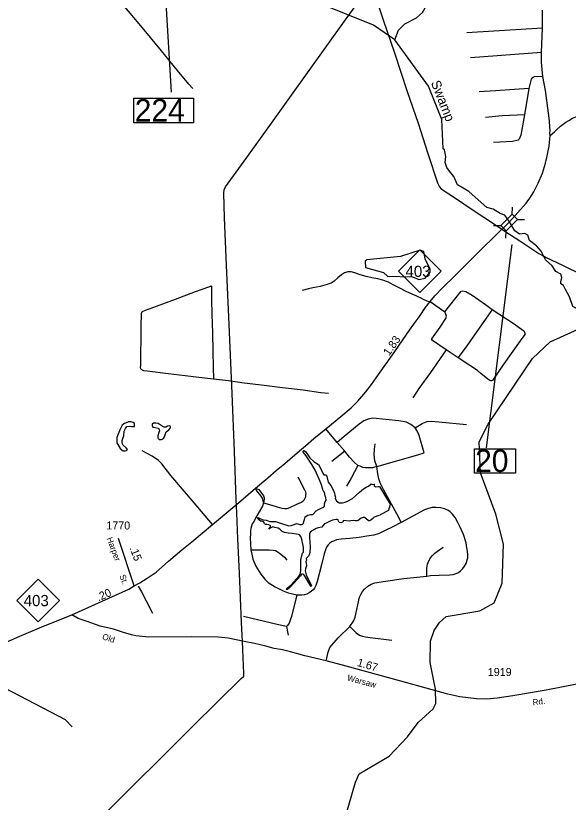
# Model space of a CAD drawing. Extents: x 2093524 to 2270757, y 289120 to 570408.
# Drawn here: x 2210144 to 2218767, y 457081 to 469356 of the extents above; entities that cross this region are included whole.
import ezdxf

# ---------------------------------------------------------------- set-up
doc = ezdxf.new("R2010")
doc.units = 0
for name, color, linetype in [('Exist Hydrographic Creek Single Shore', 7, 'Continuous'), ('Exist Hydrographic Lake Shore', 7, 'Continuous'), ('Exist Hydrographic Misc Water Feature', 7, 'Continuous'), ('Exist Hydrographic Pond Over 1500 Sq Ft', 7, 'Continuous'), ('Exist Hydrographic Pond Under 1500 Sq Ft', 7, 'Continuous'), ('Exist Hydrographic Swamp Label', 7, 'Continuous'), ('Exist Road Non-System Type 51', 7, 'Continuous'), ('Exist Road Primary NC Attributed', 7, 'Continuous'), ('Exist Road Primary NC Mileage Hundredths English Label', 7, 'Continuous'), ('Exist Road Primary NC Shield CELL', 7, 'Continuous'), ('Exist Road Primary NC Shield Number Label', 7, 'Continuous'), ('Exist Road Primary NC Structure Standard Bridge CELL', 7, 'Continuous'), ('Exist Road Primary NC Structure Standard Bridge Number Label', 7, 'Continuous'), ('Exist Road Secondary Mileage Hundredths English Label', 7, 'Continuous'), ('Exist Road Secondary Structure Standard Bridge Number Label', 7, 'Continuous'), ('Exist Road Secondary Type 51 Attributed', 7, 'Continuous'), ('Exist Road Secondary Type 51 Label', 7, 'Continuous'), ('Exist Road Secondary Type 51 Number Label', 7, 'Continuous'), ('Exist Utilities Telephone Line', 7, 'Continuous')]:
    doc.layers.add(name, color=color, linetype=linetype)

msp = doc.modelspace()

# ---------------------------------------------------------------- linework, layer by layer
at = {"layer": 'Exist Hydrographic Creek Single Shore'}
for points in [[(2216059, 468978), (2215725, 469211), (2214848, 469563), (2214195, 469924), (2213818, 470180), (2213130, 470893), (2212637, 471096), (2212346, 471344)], [(2216059, 468978), (2216116, 469131), (2216215, 469230), (2216399, 469322), (2216490, 469409), (2216736, 469843), (2216901, 470033)], [(2217851, 466141), (2217775, 466243), (2217702, 466271), (2217595, 466337), (2217495, 466364), (2217406, 466444), (2217216, 466613), (2217036, 466718), (2216979, 466845), (2216911, 466932), (2216872, 466989), (2216847, 467064), (2216854, 467158), (2216837, 467264), (2216812, 467281), (2216792, 467736), (2216588, 468259), (2216059, 468978)], [(2219188, 464585), (2219171, 464635), (2218837, 464816), (2218786, 464970), (2218722, 465084), (2218690, 465146), (2218649, 465171), (2218649, 465201), (2218667, 465271), (2218649, 465322), (2218572, 465367), (2218515, 465454), (2218414, 465547), (2218346, 465684), (2218271, 465766), (2218163, 465849), (2218138, 465931), (2218088, 465960), (2218008, 465949), (2217933, 465999), (2217851, 466141)]]:
    msp.add_lwpolyline(points, dxfattribs=at)
at = {"layer": 'Exist Hydrographic Lake Shore'}
msp.add_lwpolyline([(2214097, 461341), (2214093, 461354), (2214110, 461371), (2214121, 461381), (2214121, 461394), (2214117, 461402), (2214094, 461413), (2214065, 461416), (2214043, 461418), (2214033, 461428), (2214026, 461438), (2214008, 461455), (2213990, 461469), (2213964, 461469), (2213929, 461501), (2213917, 461521), (2213928, 461525), (2213952, 461511), (2214004, 461490), (2214052, 461486), (2214082, 461474), (2214110, 461463), (2214132, 461463), (2214197, 461462), (2214290, 461432), (2214405, 461397), (2214440, 461399), (2214489, 461414), (2214526, 461431), (2214546, 461427), (2214577, 461416), (2214602, 461415), (2214620, 461422), (2214632, 461432), (2214639, 461441), (2214631, 461454), (2214641, 461464), (2214648, 461496), (2214660, 461535), (2214702, 461564), (2214746, 461570), (2214780, 461573), (2214834, 461630), (2214871, 461652), (2214910, 461671), (2214934, 461683), (2214953, 461689), (2214961, 461704), (2214961, 461740), (2214975, 461775), (2214986, 461798), (2214982, 461835), (2214972, 461860), (2214966, 461895), (2214958, 461924), (2214944, 461941), (2214914, 462035), (2214880, 462124), (2214816, 462264), (2214767, 462351), (2214678, 462485), (2214627, 462557), (2214634, 462567), (2214643, 462573), (2214668, 462553), (2214732, 462457), (2214799, 462393), (2214867, 462351), (2214928, 462244), (2214943, 462205), (2214954, 462192), (2214977, 462192), (2214991, 462189), (2215001, 462164), (2215018, 462075), (2215061, 462023), (2215096, 461959), (2215118, 461907), (2215123, 461874), (2215132, 461843), (2215128, 461821), (2215149, 461784), (2215194, 461756), (2215242, 461756), (2215286, 461765), (2215322, 461778), (2215397, 461819), (2215511, 461921), (2215570, 461975), (2215614, 462001), (2215649, 462012), (2215689, 462048), (2215713, 462042), (2215736, 462047), (2215743, 462038), (2215733, 462021), (2215766, 462005), (2215801, 462010), (2215823, 462008), (2215916, 461851), (2215985, 461732), (2215975, 461685), (2215966, 461658), (2215959, 461632), (2215832, 461566), (2215832, 461559), (2215809, 461557), (2215739, 461529), (2215715, 461510), (2215687, 461482), (2215667, 461471), (2215649, 461475), (2215610, 461508), (2215589, 461526), (2215568, 461526), (2215536, 461517), (2215490, 461478), (2215471, 461474), (2215444, 461474), (2215414, 461476), (2215374, 461474), (2215353, 461467), (2215253, 461479), (2215253, 461461), (2215243, 461451), (2215220, 461443), (2215190, 461449), (2215179, 461466), (2215177, 461488), (2215161, 461496), (2215144, 461496), (2215090, 461482), (2215051, 461470), (2214987, 461436), (2214963, 461425), (2214938, 461397), (2214921, 461375), (2214866, 461366), (2214832, 461355), (2214742, 461302), (2214728, 461275), (2214730, 461213), (2214737, 461069), (2214735, 460978), (2214724, 460944), (2214712, 460919), (2214685, 460897), (2214679, 460883), (2214681, 460860), (2214673, 460836), (2214674, 460810), (2214681, 460772), (2214666, 460723), (2214659, 460693), (2214674, 460628), (2214759, 460458), (2214756, 460447), (2214748, 460452), (2214653, 460621), (2214642, 460633), (2214617, 460643), (2214604, 460641), (2214589, 460615), (2214543, 460564), (2214427, 460437), (2214386, 460401), (2214367, 460401), (2214362, 460406), (2214382, 460424), (2214441, 460472), (2214565, 460616), (2214586, 460661), (2214591, 460698), (2214593, 460861), (2214602, 460912), (2214619, 460967), (2214635, 460985), (2214635, 461005), (2214634, 461019), (2214634, 461054), (2214632, 461087), (2214617, 461135), (2214614, 461156), (2214609, 461182), (2214592, 461231), (2214571, 461254), (2214556, 461262), (2214527, 461267), (2214458, 461275), (2214397, 461278), (2214337, 461290), (2214302, 461308), (2214264, 461343), (2214237, 461361), (2214186, 461370), (2214157, 461380), (2214136, 461370), (2214114, 461356)], close=True, dxfattribs=at)
at = {"layer": 'Exist Hydrographic Misc Water Feature'}
for points in [[(2215286, 456838), (2215448, 457395), (2215506, 457522), (2215970, 457801), (2216260, 458101), (2216425, 458327), (2216656, 458539), (2216698, 458623), (2216695, 458846), (2216610, 459261), (2216615, 459596), (2216672, 459762), (2216756, 459888), (2216863, 459981), (2217386, 460069), (2217611, 460192), (2217734, 460502), (2217755, 461111), (2217635, 461576), (2217397, 462224), (2217377, 462706), (2217516, 462982), (2218210, 464005), (2218482, 464265), (2219188, 464585)], [(2211027, 458258), (2210919, 458365), (2209973, 458859), (2209856, 458875), (2209407, 458812), (2209207, 458829), (2208957, 458903), (2208824, 458991), (2208696, 459233)]]:
    msp.add_lwpolyline(points, dxfattribs=at)
at = {"layer": 'Exist Hydrographic Pond Over 1500 Sq Ft'}
for points in [[(2211829, 462799), (2211838, 462871), (2211856, 462913), (2211878, 462945), (2211916, 462951), (2211951, 462945), (2211975, 462943), (2211995, 462946), (2211997, 462968), (2211995, 462990), (2211975, 463008), (2211938, 463017), (2211906, 463017), (2211829, 462988), (2211806, 462966), (2211774, 462906), (2211721, 462774), (2211721, 462719), (2211721, 462690), (2211772, 462602), (2211819, 462568), (2211853, 462563), (2211874, 462573), (2211886, 462588), (2211868, 462610), (2211823, 462652), (2211806, 462684), (2211806, 462725), (2211821, 462772)], [(2212321, 462928), (2212366, 462921), (2212381, 462901), (2212386, 462879), (2212378, 462851), (2212363, 462801), (2212363, 462771), (2212366, 462757), (2212381, 462744), (2212403, 462742), (2212418, 462744), (2212448, 462759), (2212468, 462786), (2212492, 462861), (2212533, 462894), (2212560, 462926), (2212560, 462938), (2212555, 462950), (2212543, 462958), (2212512, 462950), (2212487, 462933), (2212462, 462933), (2212430, 462948), (2212400, 462973), (2212368, 462991), (2212329, 462998), (2212293, 462998), (2212273, 462983), (2212273, 462960), (2212286, 462935)]]:
    msp.add_lwpolyline(points, close=True, dxfattribs=at)
at = {"layer": 'Exist Hydrographic Pond Under 1500 Sq Ft'}
msp.add_lwpolyline([(2216434, 465241), (2216534, 465259), (2216610, 465352), (2216609, 465401), (2216532, 465560), (2216515, 465675), (2216457, 465700), (2216149, 465597), (2215624, 465546), (2215599, 465526), (2215600, 465428), (2215884, 465347), (2215944, 465290), (2216335, 465282), (2216434, 465241)], dxfattribs=at)
at = {"layer": 'Exist Road Non-System Type 51'}
for p, q in [((2218367, 469163), (2217186, 469092)), ((2218347, 468781), (2217243, 468698)), ((2218152, 468220), (2218084, 467812)), ((2216610, 464895), (2216838, 464734)), ((2217046, 464016), (2216859, 464144)), ((2215161, 462696), (2214984, 462907)), ((2215278, 462561), (2215161, 462696)), ((2215278, 462561), (2215076, 462397)), ((2214371, 459825), (2214396, 459688))]:
    msp.add_line(p, q, dxfattribs=at)
for points in [[(2212910, 468222), (2212844, 468289), (2212670, 468500), (2212418, 468806), (2212146, 469136), (2211906, 469426), (2211721, 469647), (2211501, 469907), (2211305, 470142), (2211176, 470291)], [(2218369, 468409), (2218236, 468401), (2218202, 468388), (2218187, 468364), (2218152, 468220)], [(2218152, 468220), (2217630, 468186), (2217378, 468168)], [(2218084, 467812), (2217736, 467792), (2217477, 467768)], [(2218084, 467812), (2218024, 467494), (2218001, 467431), (2217984, 467413), (2217896, 467395), (2217598, 467376)], [(2216036, 465155), (2215959, 465196), (2215871, 465227), (2215797, 465249), (2215703, 465268), (2215615, 465284), (2215519, 465315), (2215435, 465344), (2215379, 465358), (2215327, 465360), (2215277, 465343), (2215229, 465315), (2215171, 465267), (2215114, 465214), (2215064, 465184), (2215006, 465161), (2214894, 465131), (2214779, 465110), (2214715, 465094), (2214613, 465069)], [(2213231, 463684), (2213089, 463699), (2212787, 463735), (2212521, 463767), (2212193, 463809), (2212141, 463812), (2212111, 463828), (2212094, 463846), (2212093, 463864), (2212094, 463904), (2212097, 464074), (2212101, 464312), (2212102, 464526), (2212105, 464688), (2212107, 464716), (2212110, 464724), (2212113, 464732), (2212122, 464738), (2212170, 464762), (2212342, 464825), (2212637, 464933), (2212948, 465050), (2213157, 465127), (2213187, 465138), (2213194, 465140), (2213198, 465138), (2213201, 465085), (2213198, 464925), (2213206, 464695), (2213216, 464409), (2213220, 464120), (2213226, 463870), (2213231, 463684)], [(2216493, 464938), (2216401, 464981), (2216250, 465048), (2216136, 465103), (2216036, 465155)], [(2216838, 464734), (2217093, 465056), (2217122, 465064), (2217169, 465054), (2217268, 464995), (2217473, 464850), (2217579, 464774)], [(2216493, 464938), (2216557, 464906), (2216640, 464879)], [(2217579, 464774), (2217906, 464559), (2218072, 464438), (2218085, 464418), (2218091, 464403), (2218089, 464380), (2218014, 464283), (2217760, 463921), (2217585, 463665), (2217569, 463660), (2217559, 463660), (2217545, 463664), (2217512, 463686), (2217402, 463771), (2217349, 463817), (2217046, 464016)], [(2217046, 464016), (2217161, 464167), (2217405, 464517), (2217561, 464738), (2217573, 464763), (2217579, 464774)], [(2216859, 464144), (2216646, 464290), (2216640, 464302), (2216640, 464316), (2216767, 464497), (2216858, 464629), (2216868, 464668), (2216854, 464697), (2216838, 464734)], [(2216859, 464144), (2216617, 463789), (2216434, 463537), (2216339, 463395)], [(2215026, 463462), (2214904, 463471), (2214630, 463514), (2214306, 463551), (2214020, 463586), (2213711, 463623), (2213463, 463658), (2213231, 463684)], [(2216375, 462924), (2216312, 462976), (2216241, 463011), (2216124, 463032), (2215715, 463073), (2215646, 463061), (2215577, 463034), (2215504, 462984), (2215271, 462788), (2215161, 462696)], [(2216375, 462924), (2216489, 462994), (2216564, 463024), (2216626, 463029), (2216747, 463019), (2217178, 462976)], [(2216516, 462532), (2216439, 462807), (2216417, 462857), (2216390, 462909), (2216375, 462924)], [(2213216, 461416), (2212926, 461752), (2212565, 462182), (2212423, 462361), (2212370, 462416), (2212273, 462481), (2212117, 462563)], [(2215485, 462338), (2215425, 462388), (2215353, 462469), (2215278, 462561)], [(2215778, 462323), (2215750, 462407), (2215740, 462502), (2215741, 462591), (2215753, 462676)], [(2215778, 462323), (2216420, 462504), (2216516, 462532)], [(2215485, 462338), (2215380, 462141), (2215307, 462012)], [(2215778, 462323), (2215710, 462300), (2215656, 462298), (2215601, 462301), (2215559, 462308), (2215517, 462325), (2215485, 462338)], [(2216161, 461449), (2216121, 461525), (2215890, 461950), (2215830, 462067), (2215812, 462128), (2215795, 462208), (2215778, 462323)], [(2214009, 461755), (2214140, 461716), (2214224, 461692), (2214295, 461669), (2214344, 461663), (2214382, 461668), (2214420, 461680), (2214532, 461731), (2214604, 461766), (2214632, 461785), (2214653, 461806), (2214663, 461826), (2214671, 461853), (2214673, 461875), (2214674, 461898), (2214670, 461921), (2214657, 461952), (2214552, 462153)], [(2213887, 461984), (2213938, 461961), (2214013, 461862), (2214021, 461834), (2214019, 461811), (2214009, 461755)], [(2213887, 461984), (2213901, 461939), (2213968, 461859), (2213989, 461827), (2214009, 461755)], [(2214009, 461755), (2213993, 461704), (2213907, 461552), (2213852, 461453), (2213836, 461424), (2213824, 461389), (2213815, 461351), (2213810, 461320), (2213806, 461263), (2213805, 461206), (2213815, 461020)], [(2216557, 460611), (2216617, 460620), (2216753, 460625), (2216919, 460629), (2216972, 460636), (2217016, 460651), (2217055, 460669), (2217087, 460694), (2217122, 460727), (2217150, 460764), (2217172, 460808), (2217183, 460839), (2217191, 460863), (2217197, 460893), (2217199, 460943), (2217196, 460999), (2217186, 461054), (2217171, 461132), (2217130, 461259), (2217082, 461372), (2217045, 461445), (2217001, 461524), (2216961, 461579), (2216925, 461612), (2216885, 461640), (2216836, 461660), (2216775, 461676), (2216699, 461681), (2216642, 461679), (2216583, 461668), (2216524, 461645), (2216161, 461449)], [(2216161, 461449), (2216031, 461378), (2215909, 461320), (2215815, 461275), (2215731, 461250), (2215623, 461232), (2215504, 461213), (2215360, 461197), (2215224, 461186), (2215149, 461175), (2215104, 461157), (2215074, 461145), (2215046, 461124), (2215022, 461096), (2214996, 461063), (2214976, 461018), (2214958, 460958), (2214914, 460784), (2214849, 460526), (2214828, 460463), (2214805, 460420), (2214786, 460395), (2214762, 460373), (2214724, 460347), (2214689, 460330), (2214648, 460320), (2214608, 460313), (2214548, 460311), (2214521, 460315)], [(2213815, 461020), (2213826, 460954), (2213846, 460874), (2213890, 460765), (2213969, 460639), (2214033, 460560), (2214086, 460509), (2214192, 460442), (2214315, 460379), (2214395, 460350), (2214530, 460316)], [(2213815, 461020), (2214101, 461019), (2214162, 461017), (2214196, 461009), (2214256, 460974), (2214339, 460907), (2214377, 460860)], [(2216557, 460611), (2216559, 460735), (2216572, 460797), (2216591, 460851), (2216617, 460894), (2216647, 460932), (2216683, 460967), (2216726, 461001), (2216816, 461063)], [(2215357, 459824), (2215415, 459909), (2215440, 459969), (2215511, 460284), (2215535, 460334), (2215557, 460370), (2215589, 460409), (2215639, 460453), (2215692, 460484), (2215749, 460505), (2215879, 460525), (2216203, 460572), (2216557, 460611)], [(2212056, 460455), (2212107, 460367), (2212184, 460216), (2212279, 460031)], [(2214530, 460316), (2214446, 459978), (2214429, 459923), (2214410, 459875), (2214386, 459837), (2214371, 459825)], [(2214371, 459825), (2214247, 459849), (2213698, 459982)], [(2214990, 459286), (2215019, 459424), (2215046, 459496), (2215176, 459648), (2215357, 459824)], [(2215357, 459824), (2215457, 459727), (2215511, 459691), (2215558, 459671), (2215603, 459662), (2215674, 459650), (2216011, 459613)]]:
    msp.add_lwpolyline(points, dxfattribs=at)
at = {"layer": 'Exist Road Primary NC Attributed'}
for points in [[(2218484, 467485), (2218481, 467520), (2218484, 467569), (2218481, 467619), (2218475, 467715), (2218458, 467836), (2218409, 468192), (2218369, 468409), (2218361, 468516), (2218351, 468630), (2218347, 468781), (2218367, 469163), (2218363, 469443)], [(2217851, 466141), (2218110, 466430), (2218167, 466510), (2218227, 466610), (2218297, 466744), (2218364, 466900), (2218410, 467054), (2218431, 467142), (2218447, 467221), (2218467, 467322), (2218484, 467485)], [(2211994, 460458), (2212079, 460506), (2212196, 460577), (2212333, 460674), (2212530, 460842), (2212736, 461018), (2212891, 461145), (2213216, 461416), (2213534, 461683), (2213655, 461787), (2213887, 461984), (2214076, 462144), (2214210, 462258), (2214341, 462370), (2214462, 462471), (2214606, 462589), (2214666, 462644), (2214798, 462756), (2214984, 462907), (2215216, 463103), (2215380, 463238), (2215484, 463343), (2215547, 463414), (2215606, 463486), (2215695, 463599), (2215768, 463705), (2215892, 463882), (2215952, 463962), (2216070, 464134), (2216291, 464448), (2216359, 464541), (2216453, 464680), (2216536, 464796), (2216610, 464895), (2216686, 464983), (2216806, 465108), (2217002, 465301), (2217170, 465469), (2217321, 465618), (2217400, 465701), (2217851, 466141)], [(2211021, 460008), (2211908, 460405), (2211994, 460458)], [(2208947, 459142), (2209309, 459298), (2209749, 459482), (2209976, 459571), (2210169, 459655), (2210513, 459802), (2211021, 460008)]]:
    msp.add_lwpolyline(points, dxfattribs=at)
at = {"layer": 'Exist Road Primary NC Shield CELL'}
for points in [[(2216118, 465370), (2216451, 465703), (2216783, 465370), (2216451, 465037)], [(2210160, 460231), (2210493, 460564), (2210826, 460231), (2210493, 459898)]]:
    msp.add_lwpolyline(points, close=True, dxfattribs=at)
at = {"layer": 'Exist Road Primary NC Structure Standard Bridge CELL'}
for p, q in [((2217892, 466256), (2217894, 466370)), ((2217972, 466176), (2218085, 466175)), ((2217602, 466084), (2217715, 466083)), ((2217795, 465887), (2217796, 466000))]:
    msp.add_line(p, q, dxfattribs=at)
msp.add_lwpolyline([(2217715, 466083), (2217892, 466257), (2217973, 466174), (2217796, 466000)], close=True, dxfattribs=at)
at = {"layer": 'Exist Road Primary NC Structure Standard Bridge Number Label'}
msp.add_line((2217887, 465787), (2217486, 462612), dxfattribs=at)
msp.add_lwpolyline([(2217301, 462598), (2217945, 462598), (2217945, 462216), (2217301, 462216)], close=True, dxfattribs=at)
at = {"layer": 'Exist Road Secondary Structure Standard Bridge Number Label'}
msp.add_line((2212399, 470956), (2212572, 468161), dxfattribs=at)
msp.add_lwpolyline([(2211989, 468070), (2212918, 468070), (2212918, 467686), (2211989, 467686)], close=True, dxfattribs=at)
at = {"layer": 'Exist Road Secondary Type 51 Attributed'}
for points in [[(2218484, 467485), (2218553, 467545), (2218576, 467571), (2218643, 467632), (2218686, 467663), (2218730, 467693), (2218775, 467721), (2218834, 467756), (2218912, 467790), (2218999, 467828), (2219103, 467871), (2219373, 467958), (2219744, 468084), (2220105, 468202), (2220480, 468326), (2220824, 468444), (2221074, 468523), (2221325, 468608), (2221492, 468658)], [(2211994, 460458), (2211747, 461196)], [(2218899, 458923), (2218421, 458832), (2217900, 458741), (2217657, 458706), (2217493, 458691), (2217336, 458695), (2217076, 458726), (2216885, 458766), (2216213, 458955), (2215243, 459219), (2214990, 459286), (2214656, 459368), (2214434, 459426), (2214306, 459461), (2214178, 459482), (2214046, 459515), (2213869, 459556), (2213711, 459589), (2213459, 459643), (2213302, 459658), (2212891, 459663), (2212223, 459658), (2212019, 459677), (2211949, 459693), (2211825, 459730), (2211669, 459781), (2211459, 459831), (2211258, 459902), (2211118, 459949), (2211021, 460008)]]:
    msp.add_lwpolyline(points, dxfattribs=at)
at = {"layer": 'Exist Utilities Telephone Line'}
for points in [[(2215734, 469741), (2215879, 469294), (2216053, 468779), (2216251, 468173), (2216422, 467678), (2216573, 467205), (2216726, 466747), (2216759, 466685), (2216785, 466653), (2217006, 466507), (2217269, 466331), (2217630, 466093), (2217777, 465994), (2218012, 465844), (2218309, 465648), (2218362, 465620), (2218422, 465583), (2218677, 465461), (2218985, 465311)], [(2211501, 456871), (2211980, 457346), (2212407, 457769), (2212899, 458260), (2213302, 458657), (2213663, 459011), (2213703, 459047), (2213703, 459091), (2213681, 459589), (2213667, 459885), (2213634, 460656), (2213612, 461194), (2213593, 461597), (2213584, 461807), (2213557, 462557), (2213520, 463462), (2213475, 464535), (2213435, 465465), (2213404, 466204), (2213389, 466586), (2213399, 466640), (2213418, 466684), (2213749, 467144), (2214109, 467644), (2214422, 468080), (2214697, 468466), (2215000, 468888), (2215274, 469272), (2215523, 469619)]]:
    msp.add_lwpolyline(points, dxfattribs=at)

# ---------------------------------------------------------------- texts
at = {"layer": 'Exist Hydrographic Swamp Label'}
msp.add_text('Swamp', height=150, rotation=291.3365, dxfattribs=at).set_placement((2216620, 468313))
at = {"layer": 'Exist Road Primary NC Mileage Hundredths English Label'}
for s, rotation, p in [('1.83', 55.3426, (2215971, 464039)), ('.20', 23.5641, (2211436, 460215))]:
    msp.add_text(s, height=125, rotation=rotation, dxfattribs=at).set_placement(p)
at = {"layer": 'Exist Road Primary NC Shield Number Label'}
for p in [(2216227, 465280), (2210269, 460141)]:
    msp.add_text('403', height=175, dxfattribs=at).set_placement(p)
at = {"layer": 'Exist Road Primary NC Structure Standard Bridge Number Label'}
msp.add_text('20', height=350, dxfattribs=at).set_placement((2217313, 462236))
at = {"layer": 'Exist Road Secondary Mileage Hundredths English Label'}
for s, rotation, p in [('.15', 290.6069, (2211919, 461050)), ('1.67', 343.6616, (2215462, 459210))]:
    msp.add_text(s, height=125, rotation=rotation, dxfattribs=at).set_placement(p)
at = {"layer": 'Exist Road Secondary Structure Standard Bridge Number Label'}
msp.add_text('224', height=350, dxfattribs=at).set_placement((2212001, 467705))
at = {"layer": 'Exist Road Secondary Type 51 Label'}
for s, rotation, p in [('Harper', 290.6069, (2211560, 461197)), ('St.', 290.0884, (2211760, 460615)), ('Old', 341.9028, (2211485, 459627)), ('Warsaw', 344.8558, (2215311, 458983)), ('Rd.', 6.8751, (2218215, 458593))]:
    msp.add_text(s, height=95, rotation=rotation, dxfattribs=at).set_placement(p)
at = {"layer": 'Exist Road Secondary Type 51 Number Label'}
for s, p in [('1770', (2211558, 461338)), ('1919', (2217511, 459051))]:
    msp.add_text(s, height=125, dxfattribs=at).set_placement(p)

doc.saveas('drawing.dxf')
